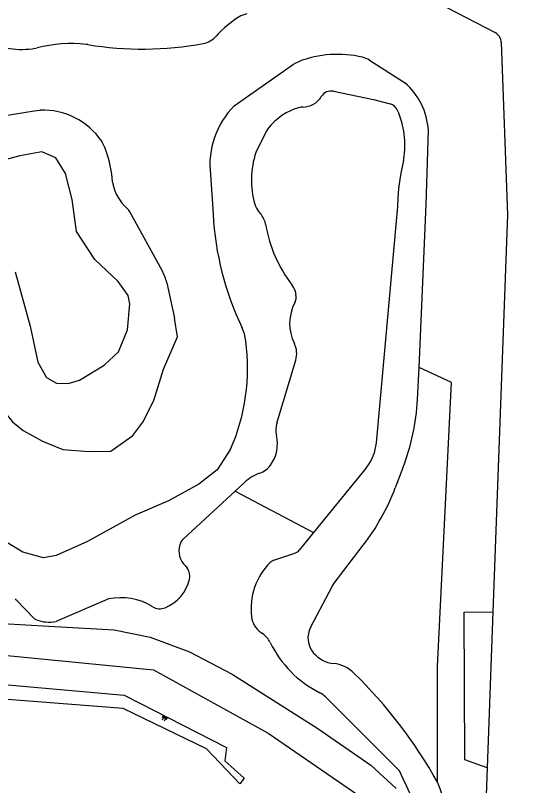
# Model space of a CAD drawing. Extents: x 130998 to 133001, y 398999 to 403002.
# Drawn here: x 132747.7 to 132970.7, y 401748.3 to 402086.1 of the extents above; entities that cross this region are included whole.
import ezdxf

# ---------------------------------------------------------------- set-up
doc = ezdxf.new("R2010")
doc.units = 0
for name, color, linetype in [('gg-knt-BGT kruinlijn', 7, 'Continuous'), ('gg-knt-bovenkant onderkant talud', 7, 'Continuous'), ('gg-kntw-bovenkant insteek waterloop', 7, 'Continuous'), ('gt-grn-vlakafsluiter', 7, 'Continuous'), ('gt-symb-talud symbool', 7, 'Continuous')]:
    doc.layers.add(name, color=color, linetype=linetype)

# ---------------------------------------------------------------- blocks, each defined once
blk = doc.blocks.new('gt0-TALUD_1')
at = {"layer": 'gt-symb-talud symbool'}
for p, q in [((-1, -1), (-1, 0)), ((-0.5, -2), (-0.5, 0)), ((0, -1), (0, 0)), ((0.5, -2), (0.5, 0)), ((1, -1), (1, 0))]:
    blk.add_line(p, q, dxfattribs=at)

msp = doc.modelspace()

# ---------------------------------------------------------------- linework, layer by layer
at = {"layer": 'gg-knt-BGT kruinlijn'}
for points in [[(132426.43, 401955.56), (132457.66, 401781.4), (132655.93, 401817.93), (132663.79, 401821.58), (132672.85, 401823.52), (132696.57, 401796.77), (132795.45, 401787.91), (132840.33, 401765.02), (132839.63, 401759.15), (132848.06, 401751.54)], [(132689.27, 401881.08), (132682.37, 401857.18), (132706.27, 401810.18), (132712.61, 401808.43), (132808.33, 401799.1), (132858.59, 401771.31), (132905.41, 401739.19), (132922.24, 401706.3), (132919.2, 401625.48), (132970.7, 401610.61)]]:
    msp.add_lwpolyline(points, dxfattribs=at)
at = {"layer": 'gg-knt-bovenkant onderkant talud'}
for points in [[(132703.64, 401887.96), (132695.96, 401879.91), (132693.54, 401860.55), (132697.37, 401840.8), (132704.72, 401826.59), (132721.84, 401820.54), (132762.45, 401818.24), (132791.06, 401816.63), (132806.87, 401813.41), (132824.09, 401806.96), (132842.85, 401797.18), (132880.41, 401773.29), (132903.63, 401757.2), (132914.76, 401747.04)], [(132848.06, 401751.54), (132846.27, 401749), (132831.56, 401764.43), (132795.08, 401782.09), (132700.88, 401789.41), (132680.45, 401806.69)]]:
    msp.add_lwpolyline(points, dxfattribs=at)
at = {"layer": 'gg-kntw-bovenkant insteek waterloop'}
for p, q in [((132919.91, 402098.56), (132958.19, 402078.55)), ((132779.46, 402073.33), (132778.85, 402073.41)), ((132756.53, 402071.74), (132757.22, 402071.89)), ((132786, 402030.26), (132785.59, 402030.98)), ((132917.97, 402022.41), (132918.1, 402023.07)), ((132833.29, 402016.34), (132834.47, 401998.87)), ((132790.4, 402012.92), (132790.49, 402012.24)), ((132854.47, 402000), (132855.21, 401999.14)), ((132814.13, 401968.8), (132817.49, 401953.35)), ((132870.48, 401965.3), (132870.83, 401963.47)), ((132862.38, 401907.2), (132870.74, 401934.9)), ((132924.19, 401917.6), (132924.82, 401931.7)), ((132901.73, 401887.78), (132878.52, 401859.26)), ((132917.77, 401887.68), (132914.4, 401878.86)), ((132848.28, 401881.29), (132844.13, 401877.46)), ((132844.13, 401877.46), (132821.5, 401856.57)), ((132878.52, 401859.26), (132872.27, 401851.58)), ((132861.08, 401847.11), (132870.39, 401850.25)), ((132957.19, 401824.44), (132954.69, 401756.08)), ((132855.55, 401815.41), (132856.17, 401814.98)), ((132916.18, 401754.82), (132883.82, 401787.19))]:
    msp.add_line(p, q, dxfattribs=at)
for points in [[(132960.87, 402074.3), (132963.57, 401998.66), (132957.19, 401824.44)], [(132843.77, 402046.45), (132869.81, 402064.69), (132870.83, 402065.3), (132871.9, 402065.79)], [(132903.14, 402066.47), (132918, 402057.01), (132918.58, 402056.57)], [(132887.25, 402052.85), (132904.89, 402049.22), (132912.11, 402047.27)], [(132873.8, 402045.93), (132873.12, 402045.89), (132872.46, 402045.76)], [(132720.91, 402038.44), (132721.6, 402038.72), (132722.32, 402038.89), (132756, 402044.27), (132758.27, 402044.58), (132758.72, 402044.59)], [(132858.48, 402036.36), (132857.98, 402035.57), (132853.52, 402026.67), (132853.24, 402026.01)], [(132924.82, 401931.7), (132927.99, 402003.18), (132928.95, 402035.77)], [(132747.69, 401973.58), (132754.14, 401949.81), (132757.51, 401934.05), (132761.32, 401927.3), (132765.78, 401924.78), (132770.88, 401924.72), (132775.81, 401926.19), (132786.67, 401932.74), (132792.98, 401938.52), (132796.9, 401948.26), (132797.9, 401959.64), (132797.23, 401963.19), (132792.89, 401969.47), (132782.62, 401978.98), (132774.56, 401991.36), (132772.71, 402005.42), (132769.74, 402016.82), (132765.53, 402023.6), (132759.37, 402026.27), (132749.62, 402024.52), (132725.51, 402018.05)], [(132812.13, 401974.16), (132797.99, 402000), (132797.49, 402000.71), (132796.88, 402001.34)], [(132906.14, 401898.61), (132915.19, 401999.08), (132915.23, 402000)], [(132681.43, 401961.79), (132692.29, 401956.49), (132705.02, 401952.29), (132719.38, 401945.41), (132726.88, 401940.37), (132732.01, 401933.7), (132735.39, 401926), (132742.17, 401913.16), (132746.49, 401907.8), (132751.07, 401903.99), (132759.69, 401899.41), (132768.49, 401895.66), (132780.04, 401894.89), (132789.54, 401895.01), (132799.29, 401901.86), (132803.63, 401907.67), (132808.49, 401917.24), (132812.64, 401930.97), (132818.8, 401945.14), (132817.49, 401953.35)], [(132842.17, 401895.79), (132836.25, 401886.81), (132828.14, 401880.55), (132814.9, 401873.16), (132800.23, 401866.92), (132779.35, 401855.36), (132765.59, 401849.27), (132760.08, 401848.16), (132750.93, 401850.68), (132734.21, 401860.77), (132727.83, 401865.54), (132722.5, 401873.98), (132722.2, 401883.08), (132725.59, 401891.06), (132724.97, 401909.14), (132722.4, 401917.66), (132713.61, 401928.74), (132702.63, 401936.34), (132684.45, 401940.95)], [(132877.23, 401817.66), (132886.66, 401835.63), (132887.09, 401836.37), (132887.58, 401837.07), (132900.34, 401853.71)], [(132756.94, 401820.99), (132756.31, 401821.29), (132755.78, 401821.73), (132748.08, 401829.78), (132747.73, 401830.22)], [(132788.56, 401830.15), (132787.97, 401829.97), (132766.22, 401820.51), (132765.59, 401820.31)], [(132954.69, 401756.08), (132953.95, 401736.03), (132954, 401735.24)]]:
    msp.add_lwpolyline(points, dxfattribs=at)
for centre, radius, start, end in [((132851.07, 402076.92), 9.98, 100.3204, 121.3871), ((132868.92, 402047.62), 44.29, 121.3655, 138.4298), ((132828.31, 402083.64), 10, 280.6151, 318.4337), ((132955.88, 402074.12), 5, 2.054, 62.3989), ((132750.36, 402106.76), 35.56, 243.0673, 279.9962), ((132772.36, 402011.31), 62.44, 84.0313, 104.0293), ((132803.43, 402216.23), 144.9, 260.4774, 280.6236), ((132889.19, 402021.2), 47.83, 76.8895, 111.1862), ((132897.76, 402058.04), 10, 57.4814, 76.8761), ((132898.86, 402033.75), 30.16, 3.8332, 49.1713), ((132886.24, 402047.95), 5, 78.3605, 149.1385), ((132873.86, 402055.35), 9.42, 269.6264, 329.1325), ((132869.59, 402020.58), 36.54, 134.9484, 186.6652), ((132879.32, 402020.45), 26.22, 105.1705, 142.6491), ((132910.8, 402042.45), 5, 23.6819, 74.8158), ((132759.63, 402013.08), 31.53, 34.5924, 91.6651), ((132880.5, 402029.14), 38.09, 350.8175, 23.7035), ((132742.84, 402010.08), 47.64, 3.4107, 25.0533), ((132889.41, 402013.93), 38.13, 161.5209, 196.1245), ((133022.98, 401998.19), 107.76, 167.0087, 179.0359), ((132809.37, 402015.99), 19.25, 191.2345, 229.5596), ((132862.38, 402006.11), 9.99, 196.1028, 217.6849), ((132966.27, 402005.98), 131.99, 183.0896, 205.4333), ((132847.76, 401992.47), 9.99, 9.5828, 41.8398), ((132916.05, 402004.01), 59.26, 189.5934, 217.4978), ((132794.6, 401964.57), 19.98, 12.2418, 28.692), ((132861.1, 401961.85), 10, 20.1809, 37.5107), ((132865.91, 401962.54), 5.01, 332.0702, 10.7109), ((132887.64, 401951.01), 19.59, 152.0433, 206.5322), ((132828.99, 401940.7), 20.02, 7.4837, 25.428), ((132759.55, 401931.6), 90.05, 336.5632, 7.4687), ((132861.16, 401937.79), 10, 343.2194, 26.5258), ((132824.38, 401923.38), 99.98, 339.0815, 356.6832), ((132871.97, 401904.31), 10.01, 163.2264, 194.0135), ((132847.17, 401898.11), 15.54, 323.1156, 14.0358), ((132886.21, 401900.41), 20, 320.8633, 354.8477), ((132851.61, 401894.79), 10, 289.9577, 323.1156), ((132861.84, 401866.59), 20, 109.9456, 132.6945), ((132821, 401914.56), 99.99, 322.5137, 339.0832), ((132825.58, 401852.16), 6.01, 132.7098, 163.2102), ((132828.54, 401851.27), 9.09, 163.2383, 227.0377), ((132869.11, 401854.05), 4.01, 288.6801, 322.0186), ((132879.47, 401825.96), 28.37, 134.5923, 187.2978), ((132862.36, 401843.32), 4, 108.6562, 134.5838), ((132818.24, 401840.22), 6, 347.1264, 47.0102), ((132806.59, 401842.89), 17.96, 292.3559, 347.1111), ((132793.99, 401804.15), 26.56, 58.2208, 101.8046), ((132811.14, 401831.83), 6, 238.2072, 292.3387), ((132762.49, 401836.47), 16.45, 250.2624, 280.8551), ((132861.24, 401823.63), 10, 187.289, 235.3124), ((132886.09, 401813.01), 10, 152.3315, 220.2027), ((132850.47, 401806.75), 10.01, 25.9322, 55.29), ((132903.02, 401832.29), 48.42, 205.9203, 243.2669), ((132888.8, 401815.31), 13.56, 220.2176, 263.8981), ((132885.76, 401786.91), 15.01, 45.6422, 83.8861), ((132747.86, 401645.93), 212.22, 29.3004, 45.6316), ((132876.77, 401780.15), 9.96, 44.9643, 63.31), ((132730.54, 401662.12), 207.5, 10.4705, 26.5344), ((132694.89, 401659.66), 254.53, 9.3885, 20.739)]:
    msp.add_arc(centre, radius, start, end, dxfattribs=at)
at = {"layer": 'gt-grn-vlakafsluiter'}
msp.add_line((132844.13, 401877.46), (132878.52, 401859.26), dxfattribs=at)
for points in [[(132932.93, 401749.79), (132932.93, 401800.52), (132939.07, 401925.04), (132924.82, 401931.7)], [(132954.69, 401756.08), (132944.98, 401759.65), (132944.63, 401824.37), (132957.19, 401824.44)]]:
    msp.add_lwpolyline(points, dxfattribs=at)

# ---------------------------------------------------------------- block references
at = {"layer": 'gt-symb-talud symbool', "xscale": 0.9999984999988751, "yscale": 0.9999984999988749, "rotation": -27.0006547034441}
msp.add_blockref('gt0-TALUD_1', (132813.57, 401778.67), dxfattribs=at)

doc.saveas('drawing.dxf')
